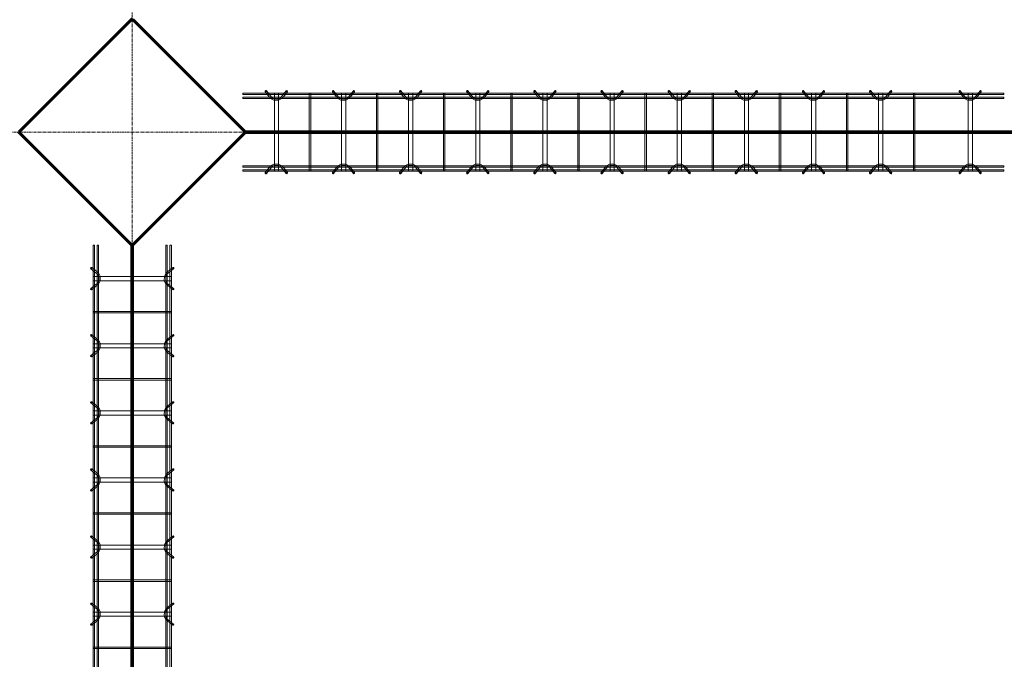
# Model space of a CAD drawing. Header units: inches. Extents: x -4136 to 1945, y -6639 to 12387.
# Tile 481 of 656: x -2520 to -2344, y 11188 to 11303. Entities that reach past the tile are written whole.
import ezdxf

# ---------------------------------------------------------------- set-up
doc = ezdxf.new("R2010")
doc.units = ezdxf.units.IN
doc.header["$MEASUREMENT"] = 0
doc.linetypes.add('Línea de rejilla', pattern=[0.875, 0.5, -0.125, 0.125, -0.125])
for name, color, linetype, lineweight in [('A-FLOR', 7, 'Continuous', 9), ('A-GENM', 7, 'Continuous', 9), ('S-BEAM', 7, 'Continuous', 9), ('S-GRID', 7, 'Continuous', 9)]:
    doc.layers.add(name, color=color, linetype=linetype, lineweight=lineweight)

# ---------------------------------------------------------------- blocks, each defined once
blk = doc.blocks.new('Dowel bar assembly - Dowel bar assembly-672828-SLAB ON GROUND JOINTS')
at = {"layer": 'S-BEAM', "color": 253, "true_color": 0xaaaaaa}
for p, q in [((136, 1.98), (0, 1.98)), ((0, 1.98), (0, 1.72)), ((0, 1.72), (0, 1.98)), ((4.02, 2.23), (4.97, 1.03)), ((5.18, 1.19), (4.23, 2.39)), ((5.63, 1.99), (5.63, -12.01)), ((6.38, 1.99), (5.63, 1.99)), ((5.63, 1.99), (6.38, 1.99)), ((6.38, -12.01), (6.38, 1.99)), ((7.76, 2.39), (6.81, 1.19)), ((7.01, 1.03), (7.96, 2.23)), ((11.87, 1.99), (11.87, -12.01)), ((12.13, 1.99), (11.87, 1.99)), ((11.87, 1.99), (12.13, 1.99)), ((12.13, -12.01), (12.13, 1.99)), ((16.02, 2.23), (16.97, 1.03)), ((17.18, 1.19), (16.23, 2.39)), ((17.63, 1.99), (17.63, -12.01)), ((18.38, 1.99), (17.63, 1.99)), ((17.63, 1.99), (18.38, 1.99)), ((18.38, -12.01), (18.38, 1.99)), ((19.76, 2.39), (18.81, 1.19)), ((19.01, 1.03), (19.96, 2.23)), ((23.87, 1.99), (23.87, -12.01)), ((24.13, 1.99), (23.87, 1.99)), ((23.87, 1.99), (24.13, 1.99)), ((24.13, -12.01), (24.13, 1.99)), ((28.02, 2.23), (28.97, 1.03)), ((29.18, 1.19), (28.23, 2.39)), ((29.63, 1.99), (29.63, -12.01)), ((30.38, 1.99), (29.63, 1.99)), ((29.63, 1.99), (30.38, 1.99)), ((30.38, -12.01), (30.38, 1.99)), ((31.76, 2.39), (30.81, 1.19)), ((31.01, 1.03), (31.96, 2.23)), ((35.87, 1.99), (35.87, -12.01)), ((36.13, 1.99), (35.87, 1.99)), ((35.87, 1.99), (36.13, 1.99)), ((36.13, -12.01), (36.13, 1.99)), ((40.02, 2.23), (40.97, 1.03)), ((41.18, 1.19), (40.23, 2.39)), ((41.63, 1.99), (41.63, -12.01)), ((42.38, 1.99), (41.63, 1.99)), ((41.63, 1.99), (42.38, 1.99)), ((42.38, -12.01), (42.38, 1.99)), ((43.76, 2.39), (42.81, 1.19)), ((43.01, 1.03), (43.96, 2.23)), ((47.87, 1.99), (47.87, -12.01)), ((48.13, 1.99), (47.87, 1.99)), ((47.87, 1.99), (48.13, 1.99)), ((48.13, -12.01), (48.13, 1.99)), ((52.02, 2.23), (52.97, 1.03)), ((53.18, 1.19), (52.23, 2.39)), ((53.63, 1.99), (53.63, -12.01)), ((54.38, 1.99), (53.63, 1.99)), ((53.63, 1.99), (54.38, 1.99)), ((54.38, -12.01), (54.38, 1.99)), ((55.76, 2.39), (54.81, 1.19)), ((55.01, 1.03), (55.96, 2.23)), ((59.87, 1.99), (59.87, -12.01)), ((60.13, 1.99), (59.87, 1.99)), ((59.87, 1.99), (60.13, 1.99)), ((60.13, -12.01), (60.13, 1.99)), ((64.02, 2.23), (64.97, 1.03)), ((65.18, 1.19), (64.23, 2.39)), ((65.63, 1.99), (65.63, -12.01)), ((66.38, 1.99), (65.63, 1.99)), ((65.63, 1.99), (66.38, 1.99)), ((66.38, -12.01), (66.38, 1.99)), ((67.76, 2.39), (66.81, 1.19)), ((67.01, 1.03), (67.96, 2.23)), ((71.87, 1.99), (71.87, -12.01)), ((72.13, 1.99), (71.87, 1.99)), ((71.87, 1.99), (72.13, 1.99)), ((72.13, -12.01), (72.13, 1.99)), ((76.02, 2.23), (76.97, 1.03)), ((77.18, 1.19), (76.23, 2.39)), ((77.63, 1.99), (77.63, -12.01)), ((78.38, 1.99), (77.63, 1.99)), ((77.63, 1.99), (78.38, 1.99)), ((78.38, -12.01), (78.38, 1.99)), ((79.76, 2.39), (78.81, 1.19)), ((79.01, 1.03), (79.96, 2.23)), ((83.87, 1.99), (83.87, -12.01)), ((84.13, 1.99), (83.87, 1.99)), ((83.87, 1.99), (84.13, 1.99)), ((84.13, -12.01), (84.13, 1.99)), ((88.02, 2.23), (88.97, 1.03)), ((89.18, 1.19), (88.23, 2.39)), ((89.63, 1.99), (89.63, -12.01)), ((90.38, 1.99), (89.63, 1.99)), ((89.63, 1.99), (90.38, 1.99)), ((90.38, -12.01), (90.38, 1.99)), ((91.76, 2.39), (90.81, 1.19)), ((91.01, 1.03), (91.96, 2.23)), ((95.87, 1.99), (95.87, -12.01)), ((96.13, 1.99), (95.87, 1.99)), ((95.87, 1.99), (96.13, 1.99)), ((96.13, -12.01), (96.13, 1.99)), ((100.02, 2.23), (100.97, 1.03)), ((101.18, 1.19), (100.23, 2.39)), ((101.63, 1.99), (101.63, -12.01)), ((102.38, 1.99), (101.63, 1.99)), ((101.63, 1.99), (102.38, 1.99)), ((102.38, -12.01), (102.38, 1.99)), ((103.76, 2.39), (102.81, 1.19)), ((103.01, 1.03), (103.96, 2.23)), ((107.87, 1.99), (107.87, -12.01)), ((108.13, 1.99), (107.87, 1.99)), ((107.87, 1.99), (108.13, 1.99)), ((108.13, -12.01), (108.13, 1.99)), ((112.02, 2.23), (112.97, 1.03)), ((113.18, 1.19), (112.23, 2.39)), ((113.63, 1.99), (113.63, -12.01)), ((114.38, 1.99), (113.63, 1.99)), ((113.63, 1.99), (114.38, 1.99)), ((114.38, -12.01), (114.38, 1.99)), ((115.76, 2.39), (114.81, 1.19)), ((115.01, 1.03), (115.96, 2.23)), ((119.87, 1.99), (119.87, -12.01)), ((120.13, 1.99), (119.87, 1.99)), ((119.87, 1.99), (120.13, 1.99)), ((120.13, -12.01), (120.13, 1.99)), ((128.02, 2.23), (128.97, 1.03)), ((129.18, 1.19), (128.23, 2.39)), ((129.63, 1.99), (129.63, -12.01)), ((130.38, 1.99), (129.63, 1.99)), ((129.63, 1.99), (130.38, 1.99)), ((130.38, -12.01), (130.38, 1.99)), ((131.76, 2.39), (130.81, 1.19)), ((131.01, 1.03), (131.96, 2.23)), ((136, 1.98), (136, 1.72)), ((136, 1.72), (136, 1.98)), ((0, 1.72), (136, 1.72)), ((136, 1.25), (0, 1.25)), ((0, 0.99), (0, 1.25)), ((0, 1.25), (0, 0.99)), ((0, 0.99), (136, 0.99)), ((136, 0.99), (136, 1.25)), ((136, 1.25), (136, 0.99)), ((136, -11.01), (0, -11.01)), ((0, -11.27), (0, -11.01)), ((0, -11.01), (0, -11.27)), ((0, -11.27), (136, -11.27)), ((136, -11.74), (0, -11.74)), ((0, -12), (0, -11.74)), ((0, -11.74), (0, -12)), ((0, -12), (136, -12)), ((4.97, -11.05), (4.02, -12.25)), ((4.23, -12.41), (5.18, -11.21)), ((6.38, -12.01), (5.63, -12.01)), ((5.63, -12.01), (6.38, -12.01)), ((6.81, -11.21), (7.76, -12.41)), ((7.96, -12.25), (7.01, -11.05)), ((12.13, -12.01), (11.87, -12.01)), ((11.87, -12.01), (12.13, -12.01)), ((16.97, -11.05), (16.02, -12.25)), ((16.23, -12.41), (17.18, -11.21)), ((18.38, -12.01), (17.63, -12.01)), ((17.63, -12.01), (18.38, -12.01)), ((18.81, -11.21), (19.76, -12.41)), ((19.96, -12.25), (19.01, -11.05)), ((24.13, -12.01), (23.87, -12.01)), ((23.87, -12.01), (24.13, -12.01)), ((28.97, -11.05), (28.02, -12.25)), ((28.23, -12.41), (29.18, -11.21)), ((30.38, -12.01), (29.63, -12.01)), ((29.63, -12.01), (30.38, -12.01)), ((30.81, -11.21), (31.76, -12.41)), ((31.96, -12.25), (31.01, -11.05)), ((36.13, -12.01), (35.87, -12.01)), ((35.87, -12.01), (36.13, -12.01)), ((40.97, -11.05), (40.02, -12.25)), ((40.23, -12.41), (41.18, -11.21)), ((42.38, -12.01), (41.63, -12.01)), ((41.63, -12.01), (42.38, -12.01)), ((42.81, -11.21), (43.76, -12.41)), ((43.96, -12.25), (43.01, -11.05)), ((48.13, -12.01), (47.87, -12.01)), ((47.87, -12.01), (48.13, -12.01)), ((52.97, -11.05), (52.02, -12.25)), ((52.23, -12.41), (53.18, -11.21)), ((54.38, -12.01), (53.63, -12.01)), ((53.63, -12.01), (54.38, -12.01)), ((54.81, -11.21), (55.76, -12.41)), ((55.96, -12.25), (55.01, -11.05)), ((60.13, -12.01), (59.87, -12.01)), ((59.87, -12.01), (60.13, -12.01)), ((64.97, -11.05), (64.02, -12.25)), ((64.23, -12.41), (65.18, -11.21)), ((66.38, -12.01), (65.63, -12.01)), ((65.63, -12.01), (66.38, -12.01)), ((66.81, -11.21), (67.76, -12.41)), ((67.96, -12.25), (67.01, -11.05)), ((72.13, -12.01), (71.87, -12.01)), ((71.87, -12.01), (72.13, -12.01)), ((76.97, -11.05), (76.02, -12.25)), ((76.23, -12.41), (77.18, -11.21)), ((78.38, -12.01), (77.63, -12.01)), ((77.63, -12.01), (78.38, -12.01)), ((78.81, -11.21), (79.76, -12.41)), ((79.96, -12.25), (79.01, -11.05)), ((84.13, -12.01), (83.87, -12.01)), ((83.87, -12.01), (84.13, -12.01)), ((88.97, -11.05), (88.02, -12.25)), ((88.23, -12.41), (89.18, -11.21)), ((90.38, -12.01), (89.63, -12.01)), ((89.63, -12.01), (90.38, -12.01)), ((90.81, -11.21), (91.76, -12.41)), ((91.96, -12.25), (91.01, -11.05)), ((96.13, -12.01), (95.87, -12.01)), ((95.87, -12.01), (96.13, -12.01)), ((100.97, -11.05), (100.02, -12.25)), ((100.23, -12.41), (101.18, -11.21)), ((102.38, -12.01), (101.63, -12.01)), ((101.63, -12.01), (102.38, -12.01)), ((102.81, -11.21), (103.76, -12.41)), ((103.96, -12.25), (103.01, -11.05)), ((108.13, -12.01), (107.87, -12.01)), ((107.87, -12.01), (108.13, -12.01)), ((112.97, -11.05), (112.02, -12.25)), ((112.23, -12.41), (113.18, -11.21)), ((114.38, -12.01), (113.63, -12.01)), ((113.63, -12.01), (114.38, -12.01)), ((114.81, -11.21), (115.76, -12.41)), ((115.96, -12.25), (115.01, -11.05)), ((120.13, -12.01), (119.87, -12.01)), ((119.87, -12.01), (120.13, -12.01)), ((128.97, -11.05), (128.02, -12.25)), ((128.23, -12.41), (129.18, -11.21)), ((130.38, -12.01), (129.63, -12.01)), ((129.63, -12.01), (130.38, -12.01)), ((130.81, -11.21), (131.76, -12.41)), ((131.96, -12.25), (131.01, -11.05)), ((136, -11.27), (136, -11.01)), ((136, -11.01), (136, -11.27)), ((136, -12), (136, -11.74)), ((136, -11.74), (136, -12))]:
    blk.add_line(p, q, dxfattribs=at)
at = {"layer": 'S-BEAM', "color": 253, "true_color": 0xaaaaaa, "flags": 128}
for points in [[(4.97, 1.03), (5.53, 0.73), (6.39, 0.72), (6.97, 0.99), (7.01, 1.03)], [(5.18, 1.19), (5.62, 0.97), (6.38, 0.98), (6.81, 1.19)], [(16.97, 1.03), (17.53, 0.73), (18.39, 0.72), (18.97, 0.99), (19.01, 1.03)], [(17.18, 1.19), (17.62, 0.97), (18.38, 0.98), (18.81, 1.19)], [(28.97, 1.03), (29.53, 0.73), (30.39, 0.72), (30.97, 0.99), (31.01, 1.03)], [(29.18, 1.19), (29.62, 0.97), (30.38, 0.98), (30.81, 1.19)], [(40.97, 1.03), (41.53, 0.73), (42.39, 0.72), (42.97, 0.99), (43.01, 1.03)], [(41.18, 1.19), (41.62, 0.97), (42.38, 0.98), (42.81, 1.19)], [(52.97, 1.03), (53.53, 0.73), (54.39, 0.72), (54.97, 0.99), (55.01, 1.03)], [(53.18, 1.19), (53.62, 0.97), (54.38, 0.98), (54.81, 1.19)], [(64.97, 1.03), (65.53, 0.73), (66.39, 0.72), (66.97, 0.99), (67.01, 1.03)], [(65.18, 1.19), (65.62, 0.97), (66.38, 0.98), (66.81, 1.19)], [(76.97, 1.03), (77.53, 0.73), (78.39, 0.72), (78.97, 0.99), (79.01, 1.03)], [(77.18, 1.19), (77.62, 0.97), (78.38, 0.98), (78.81, 1.19)], [(88.97, 1.03), (89.53, 0.73), (90.39, 0.72), (90.97, 0.99), (91.01, 1.03)], [(89.18, 1.19), (89.62, 0.97), (90.38, 0.98), (90.81, 1.19)], [(100.97, 1.03), (101.53, 0.73), (102.39, 0.72), (102.97, 0.99), (103.01, 1.03)], [(101.18, 1.19), (101.62, 0.97), (102.38, 0.98), (102.81, 1.19)], [(112.97, 1.03), (113.53, 0.73), (114.39, 0.72), (114.97, 0.99), (115.01, 1.03)], [(113.18, 1.19), (113.62, 0.97), (114.38, 0.98), (114.81, 1.19)], [(128.97, 1.03), (129.53, 0.73), (130.39, 0.72), (130.97, 0.99), (131.01, 1.03)], [(129.18, 1.19), (129.62, 0.97), (130.38, 0.98), (130.81, 1.19)], [(4.97, -11.05), (5.53, -10.75), (6.39, -10.74), (6.97, -11.01), (7.01, -11.05)], [(5.18, -11.21), (5.62, -10.99), (6.38, -11), (6.81, -11.21)], [(16.97, -11.05), (17.53, -10.75), (18.39, -10.74), (18.97, -11.01), (19.01, -11.05)], [(17.18, -11.21), (17.62, -10.99), (18.38, -11), (18.81, -11.21)], [(28.97, -11.05), (29.53, -10.75), (30.39, -10.74), (30.97, -11.01), (31.01, -11.05)], [(29.18, -11.21), (29.62, -10.99), (30.38, -11), (30.81, -11.21)], [(40.97, -11.05), (41.53, -10.75), (42.39, -10.74), (42.97, -11.01), (43.01, -11.05)], [(41.18, -11.21), (41.62, -10.99), (42.38, -11), (42.81, -11.21)], [(52.97, -11.05), (53.53, -10.75), (54.39, -10.74), (54.97, -11.01), (55.01, -11.05)], [(53.18, -11.21), (53.62, -10.99), (54.38, -11), (54.81, -11.21)], [(64.97, -11.05), (65.53, -10.75), (66.39, -10.74), (66.97, -11.01), (67.01, -11.05)], [(65.18, -11.21), (65.62, -10.99), (66.38, -11), (66.81, -11.21)], [(76.97, -11.05), (77.53, -10.75), (78.39, -10.74), (78.97, -11.01), (79.01, -11.05)], [(77.18, -11.21), (77.62, -10.99), (78.38, -11), (78.81, -11.21)], [(88.97, -11.05), (89.53, -10.75), (90.39, -10.74), (90.97, -11.01), (91.01, -11.05)], [(89.18, -11.21), (89.62, -10.99), (90.38, -11), (90.81, -11.21)], [(100.97, -11.05), (101.53, -10.75), (102.39, -10.74), (102.97, -11.01), (103.01, -11.05)], [(101.18, -11.21), (101.62, -10.99), (102.38, -11), (102.81, -11.21)], [(112.97, -11.05), (113.53, -10.75), (114.39, -10.74), (114.97, -11.01), (115.01, -11.05)], [(113.18, -11.21), (113.62, -10.99), (114.38, -11), (114.81, -11.21)], [(128.97, -11.05), (129.53, -10.75), (130.39, -10.74), (130.97, -11.01), (131.01, -11.05)], [(129.18, -11.21), (129.62, -10.99), (130.38, -11), (130.81, -11.21)]]:
    blk.add_lwpolyline(points, dxfattribs=at)
at = {"layer": 'S-BEAM', "color": 253, "true_color": 0xaaaaaa}
for centre, major_axis, start_param, end_param in [((4.12, 2.31), (0.101, 0.08), 5.709265, 8.850858), ((4.12, 2.31), (0.101, 0.08), 2.567673, 5.709265), ((7.86, 2.31), (-0.101, 0.08), 3.715513, 6.857105), ((7.86, 2.31), (-0.101, 0.08), 0.57392, 3.715513), ((16.12, 2.31), (0.101, 0.08), 5.709265, 8.850858), ((16.12, 2.31), (0.101, 0.08), 2.567673, 5.709265), ((19.86, 2.31), (-0.101, 0.08), 3.715513, 6.857105), ((19.86, 2.31), (-0.101, 0.08), 0.57392, 3.715513), ((28.12, 2.31), (0.101, 0.08), 5.709265, 8.850858), ((28.12, 2.31), (0.101, 0.08), 2.567673, 5.709265), ((31.86, 2.31), (-0.101, 0.08), 3.715513, 6.857105), ((31.86, 2.31), (-0.101, 0.08), 0.57392, 3.715513), ((40.12, 2.31), (0.101, 0.08), 5.709265, 8.850858), ((40.12, 2.31), (0.101, 0.08), 2.567673, 5.709265), ((43.86, 2.31), (-0.101, 0.08), 3.715513, 6.857105), ((43.86, 2.31), (-0.101, 0.08), 0.57392, 3.715513), ((52.12, 2.31), (0.101, 0.08), 5.709265, 8.850858), ((52.12, 2.31), (0.101, 0.08), 2.567673, 5.709265), ((55.86, 2.31), (-0.101, 0.08), 3.715513, 6.857105), ((55.86, 2.31), (-0.101, 0.08), 0.57392, 3.715513), ((64.12, 2.31), (0.101, 0.08), 5.709265, 8.850858), ((64.12, 2.31), (0.101, 0.08), 2.567673, 5.709265), ((67.86, 2.31), (-0.101, 0.08), 3.715513, 6.857105), ((67.86, 2.31), (-0.101, 0.08), 0.57392, 3.715513), ((76.12, 2.31), (0.101, 0.08), 5.709265, 8.850858), ((76.12, 2.31), (0.101, 0.08), 2.567673, 5.709265), ((79.86, 2.31), (-0.101, 0.08), 3.715513, 6.857105), ((79.86, 2.31), (-0.101, 0.08), 0.57392, 3.715513), ((88.12, 2.31), (0.101, 0.08), 5.709265, 8.850858), ((88.12, 2.31), (0.101, 0.08), 2.567673, 5.709265), ((91.86, 2.31), (-0.101, 0.08), 3.715513, 6.857105), ((91.86, 2.31), (-0.101, 0.08), 0.57392, 3.715513), ((100.12, 2.31), (0.101, 0.08), 5.709265, 8.850858), ((100.12, 2.31), (0.101, 0.08), 2.567673, 5.709265), ((103.86, 2.31), (-0.101, 0.08), 3.715513, 6.857105), ((103.86, 2.31), (-0.101, 0.08), 0.57392, 3.715513), ((112.12, 2.31), (0.101, 0.08), 5.709265, 8.850858), ((112.12, 2.31), (0.101, 0.08), 2.567673, 5.709265), ((115.86, 2.31), (-0.101, 0.08), 3.715513, 6.857105), ((115.86, 2.31), (-0.101, 0.08), 0.57392, 3.715513), ((128.12, 2.31), (0.101, 0.08), 5.709265, 8.850858), ((128.12, 2.31), (0.101, 0.08), 2.567673, 5.709265), ((131.86, 2.31), (-0.101, 0.08), 3.715513, 6.857105), ((131.86, 2.31), (-0.101, 0.08), 0.57392, 3.715513), ((4.12, -12.33), (-0.101, 0.08), 3.715513, 6.857105), ((4.12, -12.33), (-0.101, 0.08), 0.57392, 3.715513), ((7.86, -12.33), (0.101, 0.08), 5.709265, 8.850858), ((7.86, -12.33), (0.101, 0.08), 2.567673, 5.709265), ((16.12, -12.33), (-0.101, 0.08), 3.715513, 6.857105), ((16.12, -12.33), (-0.101, 0.08), 0.57392, 3.715513), ((19.86, -12.33), (0.101, 0.08), 5.709265, 8.850858), ((19.86, -12.33), (0.101, 0.08), 2.567673, 5.709265), ((28.12, -12.33), (-0.101, 0.08), 3.715513, 6.857105), ((28.12, -12.33), (-0.101, 0.08), 0.57392, 3.715513), ((31.86, -12.33), (0.101, 0.08), 5.709265, 8.850858), ((31.86, -12.33), (0.101, 0.08), 2.567673, 5.709265), ((40.12, -12.33), (-0.101, 0.08), 3.715513, 6.857105), ((40.12, -12.33), (-0.101, 0.08), 0.57392, 3.715513), ((43.86, -12.33), (0.101, 0.08), 5.709265, 8.850858), ((43.86, -12.33), (0.101, 0.08), 2.567673, 5.709265), ((52.12, -12.33), (-0.101, 0.08), 3.715513, 6.857105), ((52.12, -12.33), (-0.101, 0.08), 0.57392, 3.715513), ((55.86, -12.33), (0.101, 0.08), 5.709265, 8.850858), ((55.86, -12.33), (0.101, 0.08), 2.567673, 5.709265), ((64.12, -12.33), (-0.101, 0.08), 3.715513, 6.857105), ((64.12, -12.33), (-0.101, 0.08), 0.57392, 3.715513), ((67.86, -12.33), (0.101, 0.08), 5.709265, 8.850858), ((67.86, -12.33), (0.101, 0.08), 2.567673, 5.709265), ((76.12, -12.33), (-0.101, 0.08), 3.715513, 6.857105), ((76.12, -12.33), (-0.101, 0.08), 0.57392, 3.715513), ((79.86, -12.33), (0.101, 0.08), 5.709265, 8.850858), ((79.86, -12.33), (0.101, 0.08), 2.567673, 5.709265), ((88.12, -12.33), (-0.101, 0.08), 3.715513, 6.857105), ((88.12, -12.33), (-0.101, 0.08), 0.57392, 3.715513), ((91.86, -12.33), (0.101, 0.08), 5.709265, 8.850858), ((91.86, -12.33), (0.101, 0.08), 2.567673, 5.709265), ((100.12, -12.33), (-0.101, 0.08), 3.715513, 6.857105), ((100.12, -12.33), (-0.101, 0.08), 0.57392, 3.715513), ((103.86, -12.33), (0.101, 0.08), 5.709265, 8.850858), ((103.86, -12.33), (0.101, 0.08), 2.567673, 5.709265), ((112.12, -12.33), (-0.101, 0.08), 3.715513, 6.857105), ((112.12, -12.33), (-0.101, 0.08), 0.57392, 3.715513), ((115.86, -12.33), (0.101, 0.08), 5.709265, 8.850858), ((115.86, -12.33), (0.101, 0.08), 2.567673, 5.709265), ((128.12, -12.33), (-0.101, 0.08), 3.715513, 6.857105), ((128.12, -12.33), (-0.101, 0.08), 0.57392, 3.715513), ((131.86, -12.33), (0.101, 0.08), 5.709265, 8.850858), ((131.86, -12.33), (0.101, 0.08), 2.567673, 5.709265)]:
    blk.add_ellipse(centre, major_axis=major_axis, ratio=0.816528, start_param=start_param, end_param=end_param, dxfattribs=at)
blk = doc.blocks.new('Dowel bar assembly - Dowel bar assembly-675243-SLAB ON GROUND JOINTS')
at = {"layer": 'S-BEAM', "color": 253, "true_color": 0xaaaaaa}
for p, q in [((425.51, 1.98), (0, 1.98)), ((0, 1.98), (0, 1.72)), ((0, 1.72), (0, 1.98)), ((4.02, 2.23), (4.97, 1.03)), ((5.18, 1.19), (4.23, 2.39)), ((5.63, 1.99), (5.63, -12.01)), ((6.38, 1.99), (5.63, 1.99)), ((5.63, 1.99), (6.38, 1.99)), ((6.38, -12.01), (6.38, 1.99)), ((7.76, 2.39), (6.81, 1.19)), ((7.01, 1.03), (7.96, 2.23)), ((11.87, 1.99), (11.87, -12.01)), ((12.13, 1.99), (11.87, 1.99)), ((11.87, 1.99), (12.13, 1.99)), ((12.13, -12.01), (12.13, 1.99)), ((16.02, 2.23), (16.97, 1.03)), ((17.18, 1.19), (16.23, 2.39)), ((17.63, 1.99), (17.63, -12.01)), ((18.38, 1.99), (17.63, 1.99)), ((17.63, 1.99), (18.38, 1.99)), ((18.38, -12.01), (18.38, 1.99)), ((19.76, 2.39), (18.81, 1.19)), ((19.01, 1.03), (19.96, 2.23)), ((23.87, 1.99), (23.87, -12.01)), ((24.13, 1.99), (23.87, 1.99)), ((23.87, 1.99), (24.13, 1.99)), ((24.13, -12.01), (24.13, 1.99)), ((28.02, 2.23), (28.97, 1.03)), ((29.18, 1.19), (28.23, 2.39)), ((29.63, 1.99), (29.63, -12.01)), ((30.38, 1.99), (29.63, 1.99)), ((29.63, 1.99), (30.38, 1.99)), ((30.38, -12.01), (30.38, 1.99)), ((31.76, 2.39), (30.81, 1.19)), ((31.01, 1.03), (31.96, 2.23)), ((35.87, 1.99), (35.87, -12.01)), ((36.13, 1.99), (35.87, 1.99)), ((35.87, 1.99), (36.13, 1.99)), ((36.13, -12.01), (36.13, 1.99)), ((40.02, 2.23), (40.97, 1.03)), ((41.18, 1.19), (40.23, 2.39)), ((41.63, 1.99), (41.63, -12.01)), ((42.38, 1.99), (41.63, 1.99)), ((41.63, 1.99), (42.38, 1.99)), ((42.38, -12.01), (42.38, 1.99)), ((43.76, 2.39), (42.81, 1.19)), ((43.01, 1.03), (43.96, 2.23)), ((47.87, 1.99), (47.87, -12.01)), ((48.13, 1.99), (47.87, 1.99)), ((47.87, 1.99), (48.13, 1.99)), ((48.13, -12.01), (48.13, 1.99)), ((52.02, 2.23), (52.97, 1.03)), ((53.18, 1.19), (52.23, 2.39)), ((53.63, 1.99), (53.63, -12.01)), ((54.38, 1.99), (53.63, 1.99)), ((53.63, 1.99), (54.38, 1.99)), ((54.38, -12.01), (54.38, 1.99)), ((55.76, 2.39), (54.81, 1.19)), ((55.01, 1.03), (55.96, 2.23)), ((59.87, 1.99), (59.87, -12.01)), ((60.13, 1.99), (59.87, 1.99)), ((59.87, 1.99), (60.13, 1.99)), ((60.13, -12.01), (60.13, 1.99)), ((64.02, 2.23), (64.97, 1.03)), ((65.18, 1.19), (64.23, 2.39)), ((65.63, 1.99), (65.63, -12.01)), ((66.38, 1.99), (65.63, 1.99)), ((65.63, 1.99), (66.38, 1.99)), ((66.38, -12.01), (66.38, 1.99)), ((67.76, 2.39), (66.81, 1.19)), ((67.01, 1.03), (67.96, 2.23)), ((71.87, 1.99), (71.87, -12.01)), ((72.13, 1.99), (71.87, 1.99)), ((71.87, 1.99), (72.13, 1.99)), ((72.13, -12.01), (72.13, 1.99)), ((0, 1.72), (425.51, 1.72)), ((425.51, 1.25), (0, 1.25)), ((0, 0.99), (0, 1.25)), ((0, 1.25), (0, 0.99)), ((0, 0.99), (425.51, 0.99)), ((425.51, -11.01), (0, -11.01)), ((0, -11.27), (0, -11.01)), ((0, -11.01), (0, -11.27)), ((0, -11.27), (425.51, -11.27)), ((425.51, -11.74), (0, -11.74)), ((0, -12), (0, -11.74)), ((0, -11.74), (0, -12)), ((0, -12), (425.51, -12)), ((4.97, -11.05), (4.02, -12.25)), ((4.23, -12.41), (5.18, -11.21)), ((6.38, -12.01), (5.63, -12.01)), ((5.63, -12.01), (6.38, -12.01)), ((6.81, -11.21), (7.76, -12.41)), ((7.96, -12.25), (7.01, -11.05)), ((12.13, -12.01), (11.87, -12.01)), ((11.87, -12.01), (12.13, -12.01)), ((16.97, -11.05), (16.02, -12.25)), ((16.23, -12.41), (17.18, -11.21)), ((18.38, -12.01), (17.63, -12.01)), ((17.63, -12.01), (18.38, -12.01)), ((18.81, -11.21), (19.76, -12.41)), ((19.96, -12.25), (19.01, -11.05)), ((24.13, -12.01), (23.87, -12.01)), ((23.87, -12.01), (24.13, -12.01)), ((28.97, -11.05), (28.02, -12.25)), ((28.23, -12.41), (29.18, -11.21)), ((30.38, -12.01), (29.63, -12.01)), ((29.63, -12.01), (30.38, -12.01)), ((30.81, -11.21), (31.76, -12.41)), ((31.96, -12.25), (31.01, -11.05)), ((36.13, -12.01), (35.87, -12.01)), ((35.87, -12.01), (36.13, -12.01)), ((40.97, -11.05), (40.02, -12.25)), ((40.23, -12.41), (41.18, -11.21)), ((42.38, -12.01), (41.63, -12.01)), ((41.63, -12.01), (42.38, -12.01)), ((42.81, -11.21), (43.76, -12.41)), ((43.96, -12.25), (43.01, -11.05)), ((48.13, -12.01), (47.87, -12.01)), ((47.87, -12.01), (48.13, -12.01)), ((52.97, -11.05), (52.02, -12.25)), ((52.23, -12.41), (53.18, -11.21)), ((54.38, -12.01), (53.63, -12.01)), ((53.63, -12.01), (54.38, -12.01)), ((54.81, -11.21), (55.76, -12.41)), ((55.96, -12.25), (55.01, -11.05)), ((60.13, -12.01), (59.87, -12.01)), ((59.87, -12.01), (60.13, -12.01)), ((64.97, -11.05), (64.02, -12.25)), ((64.23, -12.41), (65.18, -11.21)), ((66.38, -12.01), (65.63, -12.01)), ((65.63, -12.01), (66.38, -12.01)), ((66.81, -11.21), (67.76, -12.41)), ((67.96, -12.25), (67.01, -11.05)), ((72.13, -12.01), (71.87, -12.01)), ((71.87, -12.01), (72.13, -12.01))]:
    blk.add_line(p, q, dxfattribs=at)
at = {"layer": 'S-BEAM', "color": 253, "true_color": 0xaaaaaa, "flags": 128}
for points in [[(4.97, 1.03), (5.53, 0.73), (6.39, 0.72), (6.97, 0.99), (7.01, 1.03)], [(5.18, 1.19), (5.62, 0.97), (6.38, 0.98), (6.81, 1.19)], [(16.97, 1.03), (17.53, 0.73), (18.39, 0.72), (18.97, 0.99), (19.01, 1.03)], [(17.18, 1.19), (17.62, 0.97), (18.38, 0.98), (18.81, 1.19)], [(28.97, 1.03), (29.53, 0.73), (30.39, 0.72), (30.97, 0.99), (31.01, 1.03)], [(29.18, 1.19), (29.62, 0.97), (30.38, 0.98), (30.81, 1.19)], [(40.97, 1.03), (41.53, 0.73), (42.39, 0.72), (42.97, 0.99), (43.01, 1.03)], [(41.18, 1.19), (41.62, 0.97), (42.38, 0.98), (42.81, 1.19)], [(52.97, 1.03), (53.53, 0.73), (54.39, 0.72), (54.97, 0.99), (55.01, 1.03)], [(53.18, 1.19), (53.62, 0.97), (54.38, 0.98), (54.81, 1.19)], [(64.97, 1.03), (65.53, 0.73), (66.39, 0.72), (66.97, 0.99), (67.01, 1.03)], [(65.18, 1.19), (65.62, 0.97), (66.38, 0.98), (66.81, 1.19)], [(4.97, -11.05), (5.53, -10.75), (6.39, -10.74), (6.97, -11.01), (7.01, -11.05)], [(5.18, -11.21), (5.62, -10.99), (6.38, -11), (6.81, -11.21)], [(16.97, -11.05), (17.53, -10.75), (18.39, -10.74), (18.97, -11.01), (19.01, -11.05)], [(17.18, -11.21), (17.62, -10.99), (18.38, -11), (18.81, -11.21)], [(28.97, -11.05), (29.53, -10.75), (30.39, -10.74), (30.97, -11.01), (31.01, -11.05)], [(29.18, -11.21), (29.62, -10.99), (30.38, -11), (30.81, -11.21)], [(40.97, -11.05), (41.53, -10.75), (42.39, -10.74), (42.97, -11.01), (43.01, -11.05)], [(41.18, -11.21), (41.62, -10.99), (42.38, -11), (42.81, -11.21)], [(52.97, -11.05), (53.53, -10.75), (54.39, -10.74), (54.97, -11.01), (55.01, -11.05)], [(53.18, -11.21), (53.62, -10.99), (54.38, -11), (54.81, -11.21)], [(64.97, -11.05), (65.53, -10.75), (66.39, -10.74), (66.97, -11.01), (67.01, -11.05)], [(65.18, -11.21), (65.62, -10.99), (66.38, -11), (66.81, -11.21)]]:
    blk.add_lwpolyline(points, dxfattribs=at)
at = {"layer": 'S-BEAM', "color": 253, "true_color": 0xaaaaaa}
for centre, major_axis, start_param, end_param in [((4.12, 2.31), (0.101, 0.08), 5.709265, 8.850858), ((4.12, 2.31), (0.101, 0.08), 2.567673, 5.709265), ((7.86, 2.31), (-0.101, 0.08), 3.715513, 6.857105), ((7.86, 2.31), (-0.101, 0.08), 0.57392, 3.715513), ((16.12, 2.31), (0.101, 0.08), 5.709265, 8.850858), ((16.12, 2.31), (0.101, 0.08), 2.567673, 5.709265), ((19.86, 2.31), (-0.101, 0.08), 3.715513, 6.857105), ((19.86, 2.31), (-0.101, 0.08), 0.57392, 3.715513), ((28.12, 2.31), (0.101, 0.08), 5.709265, 8.850858), ((28.12, 2.31), (0.101, 0.08), 2.567673, 5.709265), ((31.86, 2.31), (-0.101, 0.08), 3.715513, 6.857105), ((31.86, 2.31), (-0.101, 0.08), 0.57392, 3.715513), ((40.12, 2.31), (0.101, 0.08), 5.709265, 8.850858), ((40.12, 2.31), (0.101, 0.08), 2.567673, 5.709265), ((43.86, 2.31), (-0.101, 0.08), 3.715513, 6.857105), ((43.86, 2.31), (-0.101, 0.08), 0.57392, 3.715513), ((52.12, 2.31), (0.101, 0.08), 5.709265, 8.850858), ((52.12, 2.31), (0.101, 0.08), 2.567673, 5.709265), ((55.86, 2.31), (-0.101, 0.08), 3.715513, 6.857105), ((55.86, 2.31), (-0.101, 0.08), 0.57392, 3.715513), ((64.12, 2.31), (0.101, 0.08), 5.709265, 8.850858), ((64.12, 2.31), (0.101, 0.08), 2.567673, 5.709265), ((67.86, 2.31), (-0.101, 0.08), 3.715513, 6.857105), ((67.86, 2.31), (-0.101, 0.08), 0.57392, 3.715513), ((4.12, -12.33), (-0.101, 0.08), 3.715513, 6.857105), ((4.12, -12.33), (-0.101, 0.08), 0.57392, 3.715513), ((7.86, -12.33), (0.101, 0.08), 5.709265, 8.850858), ((7.86, -12.33), (0.101, 0.08), 2.567673, 5.709265), ((16.12, -12.33), (-0.101, 0.08), 3.715513, 6.857105), ((16.12, -12.33), (-0.101, 0.08), 0.57392, 3.715513), ((19.86, -12.33), (0.101, 0.08), 5.709265, 8.850858), ((19.86, -12.33), (0.101, 0.08), 2.567673, 5.709265), ((28.12, -12.33), (-0.101, 0.08), 3.715513, 6.857105), ((28.12, -12.33), (-0.101, 0.08), 0.57392, 3.715513), ((31.86, -12.33), (0.101, 0.08), 5.709265, 8.850858), ((31.86, -12.33), (0.101, 0.08), 2.567673, 5.709265), ((40.12, -12.33), (-0.101, 0.08), 3.715513, 6.857105), ((40.12, -12.33), (-0.101, 0.08), 0.57392, 3.715513), ((43.86, -12.33), (0.101, 0.08), 5.709265, 8.850858), ((43.86, -12.33), (0.101, 0.08), 2.567673, 5.709265), ((52.12, -12.33), (-0.101, 0.08), 3.715513, 6.857105), ((52.12, -12.33), (-0.101, 0.08), 0.57392, 3.715513), ((55.86, -12.33), (0.101, 0.08), 5.709265, 8.850858), ((55.86, -12.33), (0.101, 0.08), 2.567673, 5.709265), ((64.12, -12.33), (-0.101, 0.08), 3.715513, 6.857105), ((64.12, -12.33), (-0.101, 0.08), 0.57392, 3.715513), ((67.86, -12.33), (0.101, 0.08), 5.709265, 8.850858), ((67.86, -12.33), (0.101, 0.08), 2.567673, 5.709265)]:
    blk.add_ellipse(centre, major_axis=major_axis, ratio=0.816528, start_param=start_param, end_param=end_param, dxfattribs=at)

msp = doc.modelspace()

# ---------------------------------------------------------------- hatches: boundary and pattern name
at = {"layer": 'A-GENM', "true_color": 0xff0000}
for points in [[(-2500.32374, 11302.90475), (-2500.12689, 11302.7079), (-2500.10103, 11302.68204), (-2500.32374, 11302.45933), (-2520.34367, 11282.4394), (-2520.45502, 11282.32804), (-2520.67773, 11282.55075), (-2520.59224, 11282.63625), (-2500.52059, 11302.7079)], [(-2500.32374, 11302.90475), (-2500.2803, 11302.86131), (-2500.10103, 11302.68204), (-2500.32374, 11302.45933), (-2520.34367, 11282.4394), (-2520.45502, 11282.32804), (-2520.67773, 11282.55075), (-2500.36718, 11302.86131)], [(-2480.19245, 11282.32804), (-2480.30381, 11282.4394), (-2500.32374, 11302.45933), (-2500.10103, 11302.68204), (-2480.05524, 11282.63625), (-2479.96974, 11282.55075)], [(-2480.19245, 11282.32804), (-2480.30381, 11282.4394), (-2500.32374, 11302.45933), (-2500.10103, 11302.68204), (-2479.96974, 11282.55075)], [(-2520.78909, 11282.4394), (-2520.67773, 11282.55075), (-2520.45502, 11282.32804), (-2520.34367, 11282.4394), (-2500.32374, 11262.41947), (-2500.43509, 11262.30811), (-2500.21238, 11262.0854), (-2500.32374, 11261.97404), (-2500.52059, 11262.1709), (-2520.59224, 11282.24255)], [(-2520.78909, 11282.4394), (-2520.74565, 11282.48284), (-2520.67773, 11282.55075), (-2520.45502, 11282.32804), (-2520.34367, 11282.4394), (-2500.32374, 11262.41947), (-2500.43509, 11262.30811), (-2500.21238, 11262.0854), (-2500.2803, 11262.01748), (-2500.32374, 11261.97404), (-2500.36718, 11262.01748), (-2520.74565, 11282.39596)], [(-2500.43509, 11262.30811), (-2500.32374, 11262.41947), (-2480.30381, 11282.4394), (-2480.19245, 11282.32804), (-2479.96974, 11282.55075), (-2479.85839, 11282.4394), (-2480.05524, 11282.24255), (-2500.12689, 11262.1709), (-2500.21238, 11262.0854)], [(-2500.43509, 11262.30811), (-2500.32374, 11262.41947), (-2480.30381, 11282.4394), (-2480.19245, 11282.32804), (-2479.96974, 11282.55075), (-2479.90183, 11282.48284), (-2479.85839, 11282.4394), (-2479.90183, 11282.39596), (-2500.21238, 11262.0854)]]:
    msp.add_hatch(color=1, dxfattribs=at).paths.add_polyline_path(points, flags=0)
at = {"layer": 'A-GENM', "true_color": 0x0000ff}
for points in [[(-2193.53246, 11282.18277), (-2480.11501, 11282.18277), (-2479.85839, 11282.4394), (-2480.02496, 11282.60597), (-2193.62252, 11282.60597), (-2193.78909, 11282.4394)], [(-2193.74565, 11282.48284), (-2479.90183, 11282.48284), (-2480.11184, 11282.69285), (-2193.53564, 11282.69285)], [(-2193.61934, 11282.26965), (-2480.02813, 11282.26965), (-2479.85839, 11282.4394), (-2480.11032, 11282.69133), (-2193.53716, 11282.69133), (-2193.78909, 11282.4394)], [(-2193.59224, 11282.24255), (-2480.05524, 11282.24255), (-2479.85839, 11282.4394), (-2479.96974, 11282.55075), (-2480.05524, 11282.63625), (-2193.59224, 11282.63625), (-2193.67773, 11282.55075), (-2193.78909, 11282.4394)], [(-2193.6101, 11282.26041), (-2480.03738, 11282.26041), (-2479.85839, 11282.4394), (-2480.02344, 11282.60445), (-2193.62404, 11282.60445), (-2193.78909, 11282.4394)], [(-2193.78909, 11282.4394), (-2193.74565, 11282.39596), (-2479.90183, 11282.39596), (-2479.85839, 11282.4394), (-2479.90183, 11282.48284), (-2193.74565, 11282.48284)], [(-2500.58036, 10836.55815), (-2500.58036, 11262.23067), (-2500.32374, 11261.97404), (-2500.15717, 11262.14062), (-2500.15717, 10836.55815)], [(-2500.52059, 10836.55815), (-2500.52059, 11262.1709), (-2500.32374, 11261.97404), (-2500.21238, 11262.0854), (-2500.12689, 11262.1709), (-2500.12689, 10836.55815)], [(-2500.50273, 10836.55815), (-2500.50273, 11262.15304), (-2500.32374, 11261.97404), (-2500.15869, 11262.13909), (-2500.15869, 10836.55815)], [(-2500.49348, 10836.55815), (-2500.49348, 11262.14379), (-2500.32374, 11261.97404), (-2500.07181, 11262.22598), (-2500.07181, 10836.55815)], [(-2500.36718, 10836.55815), (-2500.36718, 11262.01748), (-2500.32374, 11261.97404), (-2500.2803, 11262.01748), (-2500.2803, 10836.55815)], [(-2500.2803, 10836.55815), (-2500.2803, 11262.01748), (-2500.07029, 11262.2275), (-2500.07029, 10836.55815)]]:
    msp.add_hatch(color=5, dxfattribs=at).paths.add_polyline_path(points, flags=0)

# ---------------------------------------------------------------- linework, layer by layer
at = {"layer": 'A-FLOR'}
for p, q in [((-2520.56638, 11282.4394), (-2500.32374, 11302.68204)), ((-2500.32374, 11302.68204), (-2480.0811, 11282.4394)), ((-2500.32374, 11262.19676), (-2520.56638, 11282.4394)), ((-2480.0811, 11282.4394), (-2500.32374, 11262.19676))]:
    msp.add_line(p, q, dxfattribs=at)
at = {"layer": 'A-GENM', "color": 1, "true_color": 0xff0000}
for p, q in [((-2520.67773, 11282.55075), (-2500.36718, 11302.86131)), ((-2500.50273, 11302.72576), (-2520.67773, 11282.55075)), ((-2520.63161, 11282.59688), (-2500.48122, 11302.74727)), ((-2500.52059, 11302.7079), (-2520.59224, 11282.63625)), ((-2520.34367, 11282.4394), (-2500.32374, 11302.45933)), ((-2520.34367, 11282.4394), (-2500.32374, 11302.45933)), ((-2500.32374, 11302.45933), (-2520.34367, 11282.4394)), ((-2500.32374, 11302.45933), (-2520.34367, 11282.4394)), ((-2500.32374, 11302.45933), (-2480.30381, 11282.4394)), ((-2500.32374, 11302.45933), (-2480.30381, 11282.4394)), ((-2480.30381, 11282.4394), (-2500.32374, 11302.45933)), ((-2480.30381, 11282.4394), (-2500.32374, 11302.45933)), ((-2500.10103, 11302.68204), (-2480.01587, 11282.59688)), ((-2480.05524, 11282.63625), (-2500.10103, 11302.68204)), ((-2500.10103, 11302.68204), (-2479.96974, 11282.55075)), ((-2479.96974, 11282.55075), (-2500.10103, 11302.68204)), ((-2500.36718, 11262.01748), (-2520.74565, 11282.39596)), ((-2520.63161, 11282.28192), (-2500.48122, 11262.13152)), ((-2500.50273, 11262.15304), (-2520.6101, 11282.26041)), ((-2520.59224, 11282.24255), (-2500.52059, 11262.1709)), ((-2520.34367, 11282.4394), (-2500.32374, 11262.41947)), ((-2500.32374, 11262.41947), (-2520.34367, 11282.4394)), ((-2520.34367, 11282.4394), (-2500.32374, 11262.41947)), ((-2500.32374, 11262.41947), (-2520.34367, 11282.4394)), ((-2500.32374, 11262.41947), (-2480.30381, 11282.4394)), ((-2480.30381, 11282.4394), (-2500.32374, 11262.41947)), ((-2500.32374, 11262.41947), (-2480.30381, 11282.4394)), ((-2480.30381, 11282.4394), (-2500.32374, 11262.41947)), ((-2479.90183, 11282.39596), (-2500.21238, 11262.0854)), ((-2480.03738, 11282.26041), (-2500.21238, 11262.0854)), ((-2500.16626, 11262.13152), (-2480.01587, 11282.28192)), ((-2500.12689, 11262.1709), (-2480.05524, 11282.24255)), ((-2479.9505, 11282.34729), (-2480.03738, 11282.26041)), ((-2479.85839, 11282.4394), (-2479.96974, 11282.55075)), ((-2479.96974, 11282.55075), (-2479.90183, 11282.48284)), ((-2479.85839, 11282.4394), (-2479.9505, 11282.34729)), ((-2479.90183, 11282.48284), (-2479.85839, 11282.4394)), ((-2479.85839, 11282.4394), (-2479.90183, 11282.39596)), ((-2500.41585, 11262.06616), (-2500.50273, 11262.15304)), ((-2500.32374, 11261.97404), (-2500.41585, 11262.06616)), ((-2500.32374, 11261.97404), (-2500.36718, 11262.01748)), ((-2500.32374, 11261.97404), (-2500.21238, 11262.0854)), ((-2500.2803, 11262.01748), (-2500.32374, 11261.97404)), ((-2500.21238, 11262.0854), (-2500.2803, 11262.01748))]:
    msp.add_line(p, q, dxfattribs=at)
at = {"layer": 'A-GENM', "color": 5, "true_color": 0x0000ff}
for p, q in [((-2480.11501, 11282.18277), (-2479.85839, 11282.4394)), ((-2479.85839, 11282.4394), (-2480.11501, 11282.18277)), ((-2193.53246, 11282.18277), (-2480.11501, 11282.18277)), ((-2480.11184, 11282.69285), (-2479.90183, 11282.48284)), ((-2479.85839, 11282.4394), (-2480.11184, 11282.69285)), ((-2193.53564, 11282.69285), (-2480.11184, 11282.69285)), ((-2480.11032, 11282.69133), (-2479.85839, 11282.4394)), ((-2480.11032, 11282.69133), (-2479.85839, 11282.4394)), ((-2193.53716, 11282.69133), (-2480.11032, 11282.69133)), ((-2480.01587, 11282.59688), (-2480.05524, 11282.63625)), ((-2480.05524, 11282.63625), (-2193.59224, 11282.63625)), ((-2480.05524, 11282.63625), (-2193.59224, 11282.63625)), ((-2480.05524, 11282.24255), (-2480.01587, 11282.28192)), ((-2480.05524, 11282.24255), (-2193.59224, 11282.24255)), ((-2480.05524, 11282.24255), (-2193.59224, 11282.24255)), ((-2479.85839, 11282.4394), (-2480.03738, 11282.26041)), ((-2479.9505, 11282.34729), (-2480.03738, 11282.26041)), ((-2480.03738, 11282.26041), (-2193.6101, 11282.26041)), ((-2480.02813, 11282.26965), (-2479.85839, 11282.4394)), ((-2479.85839, 11282.4394), (-2480.02813, 11282.26965)), ((-2193.61934, 11282.26965), (-2480.02813, 11282.26965)), ((-2480.02496, 11282.60597), (-2479.85839, 11282.4394)), ((-2480.02496, 11282.60597), (-2479.85839, 11282.4394)), ((-2193.62252, 11282.60597), (-2480.02496, 11282.60597)), ((-2480.02344, 11282.60445), (-2479.85839, 11282.4394)), ((-2479.85839, 11282.4394), (-2480.02344, 11282.60445)), ((-2193.62404, 11282.60445), (-2480.02344, 11282.60445)), ((-2193.63161, 11282.59688), (-2480.01587, 11282.59688)), ((-2193.63161, 11282.59688), (-2480.01587, 11282.59688)), ((-2193.63161, 11282.28192), (-2480.01587, 11282.28192)), ((-2480.01587, 11282.28192), (-2193.63161, 11282.28192)), ((-2479.85839, 11282.4394), (-2479.9505, 11282.34729)), ((-2479.9505, 11282.34729), (-2193.69698, 11282.34729)), ((-2479.90183, 11282.48284), (-2193.74565, 11282.48284)), ((-2479.85839, 11282.4394), (-2479.90183, 11282.48284)), ((-2479.90183, 11282.39596), (-2479.85839, 11282.4394)), ((-2479.85839, 11282.4394), (-2479.90183, 11282.39596)), ((-2193.74565, 11282.39596), (-2479.90183, 11282.39596)), ((-2500.58036, 11262.23067), (-2500.32374, 11261.97404)), ((-2500.32374, 11261.97404), (-2500.58036, 11262.23067)), ((-2500.58036, 10836.55815), (-2500.58036, 11262.23067)), ((-2500.52059, 11262.1709), (-2500.52059, 10836.55815)), ((-2500.52059, 11262.1709), (-2500.52059, 10836.55815)), ((-2500.52059, 11262.1709), (-2500.48122, 11262.13152)), ((-2500.32374, 11261.97404), (-2500.50273, 11262.15304)), ((-2500.50273, 11262.15304), (-2500.50273, 10836.55815)), ((-2500.41585, 11262.06616), (-2500.50273, 11262.15304)), ((-2500.49348, 11262.14379), (-2500.32374, 11261.97404)), ((-2500.32374, 11261.97404), (-2500.49348, 11262.14379)), ((-2500.49348, 10836.55815), (-2500.49348, 11262.14379)), ((-2500.48122, 10836.55815), (-2500.48122, 11262.13152)), ((-2500.48122, 11262.13152), (-2500.48122, 10836.55815)), ((-2500.41585, 11262.06616), (-2500.41585, 10836.55815)), ((-2500.32374, 11261.97404), (-2500.41585, 11262.06616)), ((-2500.36718, 11262.01748), (-2500.32374, 11261.97404)), ((-2500.32374, 11261.97404), (-2500.36718, 11262.01748)), ((-2500.36718, 10836.55815), (-2500.36718, 11262.01748)), ((-2500.32374, 11261.97404), (-2500.07029, 11262.2275)), ((-2500.07181, 11262.22598), (-2500.32374, 11261.97404)), ((-2500.07181, 11262.22598), (-2500.32374, 11261.97404)), ((-2500.15717, 11262.14062), (-2500.32374, 11261.97404)), ((-2500.32374, 11261.97404), (-2500.15717, 11262.14062)), ((-2500.15869, 11262.13909), (-2500.32374, 11261.97404)), ((-2500.32374, 11261.97404), (-2500.15869, 11262.13909)), ((-2500.2803, 11262.01748), (-2500.32374, 11261.97404)), ((-2500.07029, 11262.2275), (-2500.2803, 11262.01748)), ((-2500.2803, 11262.01748), (-2500.2803, 10836.55815)), ((-2500.16626, 11262.13152), (-2500.12689, 11262.1709)), ((-2500.16626, 10836.55815), (-2500.16626, 11262.13152)), ((-2500.16626, 10836.55815), (-2500.16626, 11262.13152)), ((-2500.15869, 10836.55815), (-2500.15869, 11262.13909)), ((-2500.15717, 10836.55815), (-2500.15717, 11262.14062)), ((-2500.12689, 11262.1709), (-2500.12689, 10836.55815)), ((-2500.12689, 11262.1709), (-2500.12689, 10836.55815)), ((-2500.07181, 10836.55815), (-2500.07181, 11262.22598)), ((-2500.07029, 10836.55815), (-2500.07029, 11262.2275))]:
    msp.add_line(p, q, dxfattribs=at)
at = {"layer": 'S-GRID', "color": 253, "linetype": 'Línea de rejilla', "true_color": 0xaaaaaa}
for p, q in [((-2500.32374, 9772.6103), (-2500.32374, 12288.55505)), ((-1777.2452, 11282.4394), (-4038.05123, 11282.4394))]:
    msp.add_line(p, q, dxfattribs=at)

# ---------------------------------------------------------------- block references
at = {"layer": 'S-BEAM', "color": 253, "true_color": 0xaaaaaa}
msp.add_blockref('Dowel bar assembly - Dowel bar assembly-672828-SLAB ON GROUND JOINTS', (-2480.55578, 11287.44959), dxfattribs=at)
at = {"layer": 'S-BEAM', "color": 253, "true_color": 0xaaaaaa, "rotation": 269.9999999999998}
msp.add_blockref('Dowel bar assembly - Dowel bar assembly-675243-SLAB ON GROUND JOINTS', (-2495.31354, 11262.2402), dxfattribs=at)

doc.saveas('drawing.dxf')
